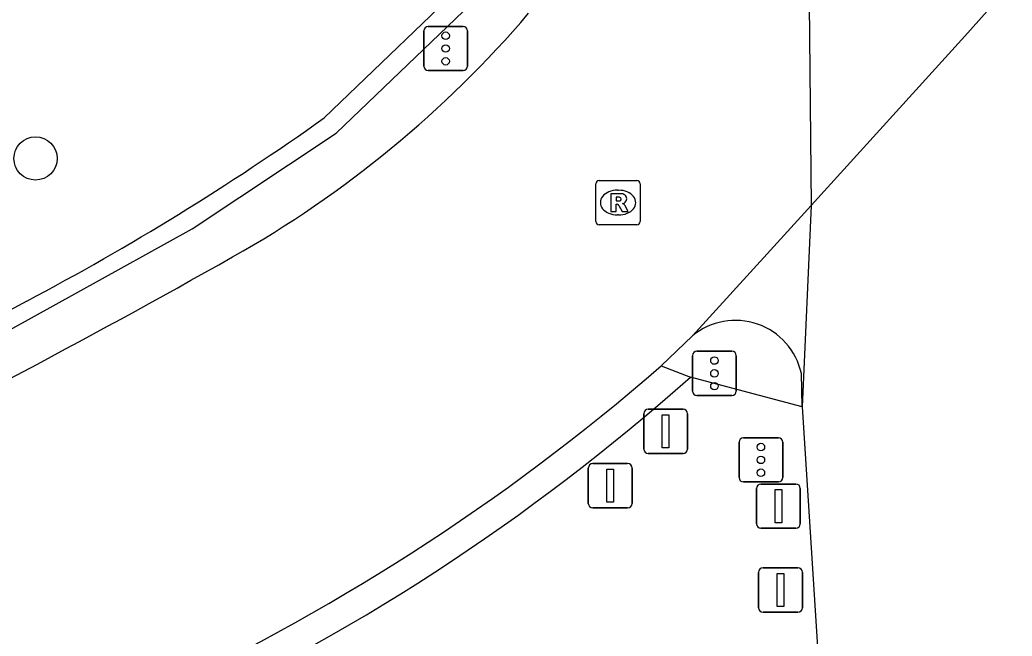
# Model space of a CAD drawing. Extents: x 161477 to 163040, y 383680 to 384868.
# Drawn here: x 162885.76 to 162908.22, y 384183.76 to 384197.7 of the extents above; entities that cross this region are included whole.
import ezdxf

# ---------------------------------------------------------------- set-up
doc = ezdxf.new("R2010")
doc.units = 0
for name, color, linetype in [('IMGEO_Afsluitpaal', 7, 'Continuous'), ('IMGEO_Boom', 7, 'Continuous'), ('IMGEO_Muur', 7, 'Continuous'), ('IMGEO_Rijbaan_regionaal_gesloten', 7, 'Continuous'), ('IMGEO_Rioolput', 7, 'Continuous'), ('IMGEO_Verkeerseiland_open', 7, 'Continuous'), ('IMGEO_Verkeersregelinstallatiepaal', 7, 'Continuous')]:
    doc.layers.add(name, color=color, linetype=linetype)

msp = doc.modelspace()

# ---------------------------------------------------------------- linework, layer by layer
at = {"layer": 'IMGEO_Afsluitpaal'}
for p, q in [((162899.979, 384188.889), (162900.769, 384188.889)), ((162900.769, 384188.889), (162899.979, 384188.889)), ((162899.879, 384187.989), (162899.879, 384188.789)), ((162899.879, 384188.789), (162899.879, 384187.989)), ((162900.869, 384188.789), (162900.869, 384187.989)), ((162900.869, 384187.989), (162900.869, 384188.789)), ((162900.769, 384187.889), (162899.979, 384187.889)), ((162899.979, 384187.889), (162900.769, 384187.889)), ((162898.625, 384186.759), (162898.625, 384187.559)), ((162898.625, 384187.559), (162898.625, 384186.759)), ((162898.725, 384187.659), (162899.515, 384187.659)), ((162899.515, 384187.659), (162898.725, 384187.659)), ((162899.615, 384187.559), (162899.615, 384186.759)), ((162899.615, 384186.759), (162899.615, 384187.559)), ((162902.432, 384186.298), (162902.432, 384187.098)), ((162902.432, 384187.098), (162902.432, 384186.298)), ((162902.532, 384187.198), (162903.322, 384187.198)), ((162903.322, 384187.198), (162902.532, 384187.198)), ((162903.422, 384187.098), (162903.422, 384186.298)), ((162903.422, 384186.298), (162903.422, 384187.098)), ((162899.515, 384186.659), (162898.725, 384186.659)), ((162898.725, 384186.659), (162899.515, 384186.659)), ((162903.322, 384186.198), (162902.532, 384186.198)), ((162902.532, 384186.198), (162903.322, 384186.198)), ((162902.578, 384185.3), (162903.368, 384185.3)), ((162903.368, 384185.3), (162902.578, 384185.3)), ((162902.478, 384184.4), (162902.478, 384185.2)), ((162902.478, 384185.2), (162902.478, 384184.4)), ((162903.468, 384185.2), (162903.468, 384184.4)), ((162903.468, 384184.4), (162903.468, 384185.2)), ((162903.368, 384184.3), (162902.578, 384184.3)), ((162902.578, 384184.3), (162903.368, 384184.3))]:
    msp.add_line(p, q, dxfattribs=at)
for points in [[(162900.299, 384188.764), (162900.449, 384188.764), (162900.449, 384188.014), (162900.299, 384188.014), (162900.299, 384188.764)], [(162899.045, 384187.534), (162899.195, 384187.534), (162899.195, 384186.784), (162899.045, 384186.784), (162899.045, 384187.534)], [(162902.852, 384187.073), (162903.002, 384187.073), (162903.002, 384186.323), (162902.852, 384186.323), (162902.852, 384187.073)], [(162902.898, 384185.175), (162903.048, 384185.175), (162903.048, 384184.425), (162902.898, 384184.425), (162902.898, 384185.175)]]:
    msp.add_lwpolyline(points, dxfattribs=at)
for centre, start, end in [((162899.979, 384188.789), 90, 180), ((162899.979, 384188.789), 90, 180), ((162900.769, 384188.789), 0, 90), ((162900.769, 384188.789), 360, 90), ((162899.979, 384187.989), 180, 270), ((162899.979, 384187.989), 180, 270), ((162900.769, 384187.989), 270, 0), ((162900.769, 384187.989), 270, 0), ((162898.725, 384187.559), 90, 180), ((162898.725, 384187.559), 90, 180), ((162899.515, 384187.559), 0, 90), ((162899.515, 384187.559), 360, 90), ((162902.532, 384187.098), 90, 180), ((162902.532, 384187.098), 90, 180), ((162903.322, 384187.098), 0, 90), ((162903.322, 384187.098), 360, 90), ((162898.725, 384186.759), 180, 270), ((162898.725, 384186.759), 180, 270), ((162899.515, 384186.759), 270, 0), ((162899.515, 384186.759), 270, 0), ((162902.532, 384186.298), 180, 270), ((162902.532, 384186.298), 180, 270), ((162903.322, 384186.298), 270, 0), ((162903.322, 384186.298), 270, 0), ((162902.578, 384185.2), 90, 180), ((162902.578, 384185.2), 90, 180), ((162903.368, 384185.2), 0, 90), ((162903.368, 384185.2), 360, 90), ((162902.578, 384184.4), 180, 270), ((162902.578, 384184.4), 180, 270), ((162903.368, 384184.4), 270, 0), ((162903.368, 384184.4), 270, 0)]:
    msp.add_arc(centre, 0.1, start, end, dxfattribs=at)
at = {"layer": 'IMGEO_Boom'}
msp.add_circle((162886.117, 384194.562), 0.489, dxfattribs=at)
at = {"layer": 'IMGEO_Muur'}
for points in [[(162854.188, 384191.397), (162855.839, 384190.049), (162858.095, 384188.596), (162860.852, 384187.373), (162861.422, 384187.183), (162864.936, 384186.244), (162866.956, 384185.718), (162873.333, 384185.888), (162878.492, 384187.139), (162881.892, 384188.674), (162889.662, 384192.97), (162892.921, 384195.134), (162896.515, 384198.589), (162899.243, 384202.567), (162900.496, 384205.693), (162901.425, 384208.623), (162901.572, 384209.227), (162901.999, 384212.308), (162901.936, 384214.833), (162901.668, 384217.562)], [(162899.979, 384205.525), (162899.961, 384205.467), (162899.882, 384205.274), (162898.866, 384202.793), (162896.172, 384198.865), (162892.649, 384195.479)], [(162885.919, 384191.336), (162881.653, 384189.045), (162878.362, 384187.56), (162873.278, 384186.324), (162866.957, 384186.159), (162865.32, 384186.597), (162865.103, 384186.655), (162864.716, 384186.759)]]:
    msp.add_lwpolyline(points, dxfattribs=at)
msp.add_arc((162857.774, 384244.594), 60.237, 297.85528, 305.37777, dxfattribs=at)
at = {"layer": 'IMGEO_Rijbaan_regionaal_gesloten'}
for points in [[(162903.559, 384204.166), (162903.665, 384193.501)], [(162903.665, 384193.501), (162907.143, 384197.332), (162908.215, 384198.534)], [(162900.983, 384190.547), (162903.665, 384193.501)], [(162903.665, 384193.501), (162903.466, 384188.941)], [(162900.271, 384189.868), (162900.983, 384190.547)], [(162903.466, 384188.941), (162903.823, 384183.273)]]:
    msp.add_lwpolyline(points, dxfattribs=at)
for centre, radius, start, end in [((162878.304, 384214.075), 24.966, 299.4424, 319.4533), ((162783.979, 384381.445), 217.085, 296.37123, 299.40882), ((162868.31, 384226.644), 48.724, 294.4082, 310.9932)]:
    msp.add_arc(centre, radius, start, end, dxfattribs=at)
at = {"layer": 'IMGEO_Rioolput'}
for p, q in [((162898.797, 384193.138), (162898.797, 384193.99)), ((162898.872, 384194.064), (162899.724, 384194.064)), ((162899.798, 384193.99), (162899.798, 384193.138)), ((162899.285, 384193.844), (162899.31, 384193.844)), ((162899.308, 384193.284), (162899.283, 384193.284)), ((162899.724, 384193.064), (162898.872, 384193.064))]:
    msp.add_line(p, q, dxfattribs=at)
for points in [[(162898.797, 384193.138), (162898.797, 384193.99)], [(162898.872, 384194.064), (162899.724, 384194.064)], [(162899.798, 384193.99), (162899.798, 384193.138)], [(162899.386, 384193.762), (162899.134, 384193.764), (162899.134, 384193.364)], [(162899.134, 384193.364), (162899.258, 384193.364), (162899.258, 384193.526), (162899.269, 384193.526)], [(162899.312, 384193.683), (162899.258, 384193.683), (162899.258, 384193.602)], [(162899.258, 384193.602), (162899.31, 384193.602)], [(162899.316, 384193.497), (162899.387, 384193.364), (162899.527, 384193.364), (162899.462, 384193.49)], [(162899.724, 384193.064), (162898.872, 384193.064)]]:
    msp.add_lwpolyline(points, dxfattribs=at)
for centre, radius, start, end in [((162898.874, 384193.988), 0.0765, 91.552, 178.448), ((162898.874, 384193.988), 0.0765, 91.552, 178.448), ((162899.722, 384193.988), 0.0765, 1.552, 88.448), ((162899.722, 384193.988), 0.0765, 1.552, 88.448), ((162899.385, 384193.652), 0.109, 350.3612, 89.416), ((162899.268, 384193.473), 0.0533, 26.0293, 88.6989), ((162899.294, 384193.791), 0.19, 274.7715, 282.9687), ((162899.318, 384193.587), 0.0964, 77.0061, 93.1865), ((162899.332, 384193.644), 0.0378, 276.6634, 79.6772), ((162899.383, 384193.652), 0.112, 277.5842, 350.9817), ((162899.367, 384193.437), 0.108, 29.5134, 73.7905), ((162898.874, 384193.14), 0.0765, 181.552, 268.448), ((162898.874, 384193.14), 0.0765, 181.552, 268.448), ((162899.722, 384193.14), 0.0765, 271.552, 358.448), ((162899.722, 384193.14), 0.0765, 271.552, 358.448)]:
    msp.add_arc(centre, radius, start, end, dxfattribs=at)
for centre, major_axis, ratio, start_param, end_param in [((162899.284, 384193.564), (-0.387, 0.002), 0.722429, 4.712389, 7.853982), ((162899.309, 384193.564), (-0.39, 0.002), 0.717154, 1.570796, 4.712389)]:
    msp.add_ellipse(centre, major_axis=major_axis, ratio=ratio, start_param=start_param, end_param=end_param, dxfattribs=at)
at = {"layer": 'IMGEO_Verkeerseiland_open'}
for points in [[(162900.271, 384189.868), (162900.936, 384189.617)], [(162903.466, 384188.941), (162903.445, 384189.698)], [(162903.466, 384188.941), (162900.936, 384189.617)]]:
    msp.add_lwpolyline(points, dxfattribs=at)
for centre, radius, start, end in [((162901.956, 384189.375), 1.524, 12.2495, 129.6979), ((162868.772, 384225.797), 48.41, 294.3966, 311.6366)]:
    msp.add_arc(centre, radius, start, end, dxfattribs=at)
at = {"layer": 'IMGEO_Verkeersregelinstallatiepaal'}
for p, q in [((162894.902, 384196.649), (162894.902, 384197.449)), ((162894.902, 384197.449), (162894.902, 384196.649)), ((162895.002, 384197.549), (162895.792, 384197.549)), ((162895.792, 384197.549), (162895.002, 384197.549)), ((162895.892, 384197.449), (162895.892, 384196.649)), ((162895.892, 384196.649), (162895.892, 384197.449)), ((162895.792, 384196.549), (162895.002, 384196.549)), ((162895.002, 384196.549), (162895.792, 384196.549)), ((162901.084, 384190.201), (162901.874, 384190.201)), ((162901.874, 384190.201), (162901.084, 384190.201)), ((162900.984, 384189.301), (162900.984, 384190.101)), ((162900.984, 384190.101), (162900.984, 384189.301)), ((162901.974, 384190.101), (162901.974, 384189.301)), ((162901.974, 384189.301), (162901.974, 384190.101)), ((162901.874, 384189.201), (162901.084, 384189.201)), ((162901.084, 384189.201), (162901.874, 384189.201)), ((162902.035, 384187.344), (162902.035, 384188.144)), ((162902.035, 384188.144), (162902.035, 384187.344)), ((162902.135, 384188.244), (162902.925, 384188.244)), ((162902.925, 384188.244), (162902.135, 384188.244)), ((162903.025, 384188.144), (162903.025, 384187.344)), ((162903.025, 384187.344), (162903.025, 384188.144)), ((162902.925, 384187.244), (162902.135, 384187.244)), ((162902.135, 384187.244), (162902.925, 384187.244))]:
    msp.add_line(p, q, dxfattribs=at)
for centre in [(162895.397, 384197.339), (162895.397, 384197.049), (162895.397, 384196.759), (162901.479, 384189.991), (162901.479, 384189.701), (162901.479, 384189.411), (162902.53, 384188.034), (162902.53, 384187.744), (162902.53, 384187.454)]:
    msp.add_circle(centre, 0.085, dxfattribs=at)
for centre, start, end in [((162895.002, 384197.449), 90, 180), ((162895.002, 384197.449), 90, 180), ((162895.792, 384197.449), 0, 90), ((162895.792, 384197.449), 360, 90), ((162895.002, 384196.649), 180, 270), ((162895.002, 384196.649), 180, 270), ((162895.792, 384196.649), 270, 0), ((162895.792, 384196.649), 270, 0), ((162901.084, 384190.101), 90, 180), ((162901.084, 384190.101), 90, 180), ((162901.874, 384190.101), 0, 90), ((162901.874, 384190.101), 360, 90), ((162901.084, 384189.301), 180, 270), ((162901.084, 384189.301), 180, 270), ((162901.874, 384189.301), 270, 0), ((162901.874, 384189.301), 270, 0), ((162902.135, 384188.144), 90, 180), ((162902.135, 384188.144), 90, 180), ((162902.925, 384188.144), 0, 90), ((162902.925, 384188.144), 360, 90), ((162902.135, 384187.344), 180, 270), ((162902.135, 384187.344), 180, 270), ((162902.925, 384187.344), 270, 0), ((162902.925, 384187.344), 270, 0)]:
    msp.add_arc(centre, 0.1, start, end, dxfattribs=at)

doc.saveas('drawing.dxf')
